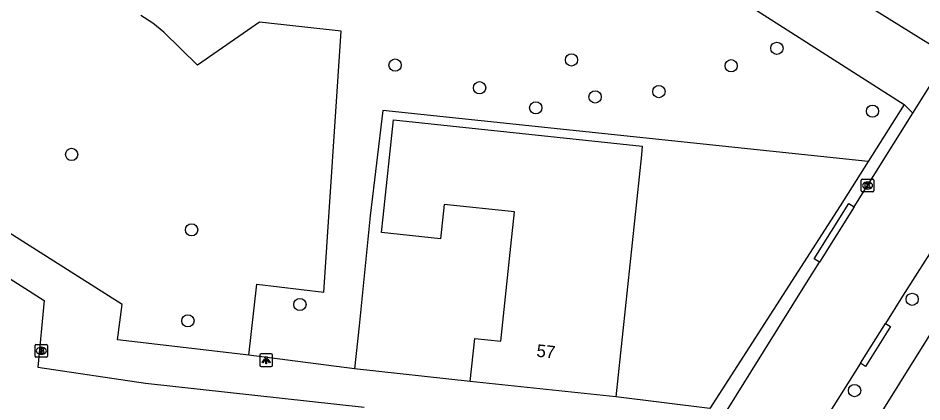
# Model space of a CAD drawing. Extents: x 162398 to 163643, y 386453 to 387397.
# Drawn here: x 162874.5 to 162946.6, y 387015.8 to 387046.4 of the extents above; entities that cross this region are included whole.
import ezdxf

# ---------------------------------------------------------------- set-up
doc = ezdxf.new("R2010")
doc.units = 0
for name, color, linetype in [('IMGEO_Boom', 7, 'Continuous'), ('IMGEO_Brandkraan', 7, 'Continuous'), ('IMGEO_Groenvoorziening', 7, 'Continuous'), ('IMGEO_Kolk', 7, 'Continuous'), ('IMGEO_Lichtpunt', 7, 'Continuous'), ('IMGEO_Pand', 7, 'Continuous'), ('IMGEO_Pand_nummerreeks', 7, 'Continuous'), ('IMGEO_Rijbaan_lokaal_open', 7, 'Continuous'), ('IMGEO_Voetpad_open', 7, 'Continuous')]:
    doc.layers.add(name, color=color, linetype=linetype)

msp = doc.modelspace()

# ---------------------------------------------------------------- linework, layer by layer
at = {"layer": 'IMGEO_Boom'}
for centre in [(162935.067, 387043.977), (162904.598, 387042.636), (162918.67, 387043.047), (162931.413, 387042.586), (162911.336, 387040.83), (162925.645, 387040.521), (162920.557, 387040.096), (162915.82, 387039.225), (162942.692, 387038.965), (162878.787, 387035.508), (162888.361, 387029.494), (162945.853, 387023.948), (162897.001, 387023.535), (162888.061, 387022.232), (162941.261, 387016.662)]:
    msp.add_circle(centre, 0.489, dxfattribs=at)
at = {"layer": 'IMGEO_Brandkraan'}
for p, q in [((162875.865, 387019.414), (162875.865, 387020.266)), ((162875.94, 387020.34), (162876.792, 387020.34)), ((162876.353, 387020.12), (162876.378, 387020.12)), ((162876.866, 387020.266), (162876.866, 387019.414)), ((162876.792, 387019.34), (162875.94, 387019.34)), ((162876.376, 387019.56), (162876.351, 387019.56))]:
    msp.add_line(p, q, dxfattribs=at)
for points in [[(162875.865, 387019.414), (162875.865, 387020.266)], [(162875.94, 387020.34), (162876.792, 387020.34)], [(162876.213, 387020.04), (162876.213, 387019.64), (162876.426, 387019.64)], [(162876.444, 387020.04), (162876.213, 387020.04)], [(162876.392, 387019.959), (162876.338, 387019.959), (162876.338, 387019.883)], [(162876.866, 387020.266), (162876.866, 387019.414)], [(162876.792, 387019.34), (162875.94, 387019.34)], [(162876.338, 387019.883), (162876.391, 387019.883)], [(162876.4, 387019.807), (162876.338, 387019.807), (162876.338, 387019.726)], [(162876.338, 387019.726), (162876.4, 387019.726)]]:
    msp.add_lwpolyline(points, dxfattribs=at)
for centre, radius, start, end in [((162875.942, 387020.264), 0.0765, 91.55205, 178.44795), ((162875.942, 387020.264), 0.0765, 91.55205, 178.44795), ((162876.393, 387019.921), 0.0379, 267.82845, 90.93552), ((162876.448, 387019.895), 0.145, 59.4692, 91.53667), ((162876.473, 387019.942), 0.0922, 285.51372, 58.15012), ((162876.79, 387020.264), 0.0765, 1.55205, 88.44795), ((162876.79, 387020.264), 0.0765, 1.55205, 88.44795), ((162875.942, 387019.416), 0.0765, 181.55205, 268.44795), ((162875.942, 387019.416), 0.0765, 181.55205, 268.44795), ((162876.401, 387019.766), 0.0404, 269.87594, 90.50774), ((162876.432, 387019.891), 0.251, 268.66757, 293.53466), ((162876.478, 387019.75), 0.105, 301.31148, 78.98903), ((162876.79, 387019.416), 0.0765, 271.55205, 358.44795), ((162876.79, 387019.416), 0.0765, 271.55205, 358.44795)]:
    msp.add_arc(centre, radius, start, end, dxfattribs=at)
for centre, major_axis, ratio, start_param, end_param in [((162876.352, 387019.84), (-0.387, 0.002), 0.722429, 4.712389, 7.853982), ((162876.377, 387019.84), (-0.39, 0.002), 0.717154, 1.570796, 4.712389)]:
    msp.add_ellipse(centre, major_axis=major_axis, ratio=ratio, start_param=start_param, end_param=end_param, dxfattribs=at)
at = {"layer": 'IMGEO_Groenvoorziening'}
for points in [[(162892.921, 387019.487), (162893.576, 387025.17), (162898.918, 387024.528), (162900.294, 387045.345), (162893.785, 387046.071), (162888.823, 387042.622), (162886.148, 387045.279), (162885.26, 387045.98), (162884.304, 387046.585)], [(162942.349, 387034.94), (162903.611, 387039.027), (162902.613, 387030.613), (162901.724, 387021.841), (162901.346, 387018.415)]]:
    msp.add_lwpolyline(points, dxfattribs=at)
at = {"layer": 'IMGEO_Kolk'}
for p, q in [((162941.794, 387032.603), (162941.794, 387033.455)), ((162941.869, 387033.529), (162942.721, 387033.529)), ((162942.282, 387033.309), (162942.307, 387033.309)), ((162942.795, 387033.455), (162942.795, 387032.603)), ((162942.721, 387032.529), (162941.869, 387032.529)), ((162942.305, 387032.749), (162942.28, 387032.749))]:
    msp.add_line(p, q, dxfattribs=at)
for points in [[(162941.794, 387032.603), (162941.794, 387033.455)], [(162941.869, 387033.529), (162942.721, 387033.529)], [(162942.115, 387033.229), (162942.238, 387033.229), (162942.238, 387033.078), (162942.368, 387033.229), (162942.532, 387033.229), (162942.386, 387033.078), (162942.539, 387032.829), (162942.387, 387032.829), (162942.302, 387032.993), (162942.238, 387032.926), (162942.238, 387032.829), (162942.115, 387032.829), (162942.115, 387033.229)], [(162942.795, 387033.455), (162942.795, 387032.603)], [(162942.721, 387032.529), (162941.869, 387032.529)]]:
    msp.add_lwpolyline(points, dxfattribs=at)
for centre, start, end in [((162941.871, 387033.453), 91.55205, 178.44795), ((162941.871, 387033.453), 91.55205, 178.44795), ((162942.719, 387033.453), 1.55205, 88.44795), ((162942.719, 387033.453), 1.55205, 88.44795), ((162941.871, 387032.605), 181.55205, 268.44795), ((162941.871, 387032.605), 181.55205, 268.44795), ((162942.719, 387032.605), 271.55205, 358.44795), ((162942.719, 387032.605), 271.55205, 358.44795)]:
    msp.add_arc(centre, 0.0765, start, end, dxfattribs=at)
for centre, major_axis, ratio, start_param, end_param in [((162942.281, 387033.029), (-0.387, 0.002), 0.722429, 4.712389, 7.853982), ((162942.306, 387033.029), (-0.39, 0.002), 0.717154, 1.570796, 4.712389)]:
    msp.add_ellipse(centre, major_axis=major_axis, ratio=ratio, start_param=start_param, end_param=end_param, dxfattribs=at)
at = {"layer": 'IMGEO_Lichtpunt'}
for p, q in [((162893.81, 387019.498), (162893.81, 387018.691)), ((162893.81, 387019.498), (162893.81, 387018.691)), ((162894.712, 387019.593), (162893.904, 387019.593)), ((162894.712, 387019.593), (162893.904, 387019.593)), ((162894.806, 387018.691), (162894.806, 387019.498)), ((162894.806, 387018.691), (162894.806, 387019.498)), ((162893.904, 387018.597), (162894.712, 387018.597)), ((162893.904, 387018.597), (162894.712, 387018.597))]:
    msp.add_line(p, q, dxfattribs=at)
for points in [[(162894.184, 387019.162), (162894.223, 387019.134), (162894.035, 387018.872), (162893.997, 387018.899), (162894.184, 387019.162)], [(162894.286, 387019.114), (162894.333, 387019.114), (162894.333, 387018.792), (162894.286, 387018.792), (162894.286, 387019.114)], [(162894.396, 387019.134), (162894.434, 387019.161), (162894.621, 387018.899), (162894.582, 387018.871), (162894.396, 387019.134)]]:
    msp.add_lwpolyline(points, dxfattribs=at)
msp.add_circle((162894.309, 387019.296), 0.0994, dxfattribs=at)
for centre, start, end in [((162893.904, 387019.498), 90, 180), ((162893.904, 387019.498), 90, 180), ((162894.712, 387019.498), 0, 90), ((162894.712, 387019.498), 0, 90), ((162893.904, 387018.691), 180, 270), ((162893.904, 387018.691), 180, 270), ((162894.712, 387018.691), 270, 0), ((162894.712, 387018.691), 270, 360)]:
    msp.add_arc(centre, 0.0946, start, end, dxfattribs=at)
at = {"layer": 'IMGEO_Pand'}
for points in [[(162910.588, 387017.396), (162910.951, 387020.828), (162913.025, 387020.609), (162913.826, 387028.186), (162914.115, 387030.921), (162908.504, 387031.514), (162908.215, 387028.779), (162903.517, 387029.275), (162903.646, 387030.495), (162904.467, 387038.268), (162924.323, 387036.171), (162924.249, 387035.467), (162922.211, 387016.169)], [(162922.211, 387016.169), (162910.588, 387017.396)]]:
    msp.add_lwpolyline(points, dxfattribs=at)
at = {"layer": 'IMGEO_Rijbaan_lokaal_open'}
for points in [[(162947.885, 387043.899), (162935.398, 387051.666), (162934.581, 387052.537), (162934.413, 387053.638)], [(162925.71, 387048.745), (162929.833, 387048.448), (162929.843, 387048.447), (162930.466, 387048.352), (162931.078, 387048.201), (162931.674, 387047.997), (162932.25, 387047.739), (162932.8, 387047.432), (162945.216, 387039.485)], [(162945.907, 387038.803), (162948.849, 387043.507)], [(162945.907, 387038.803), (162945.216, 387039.485)], [(162941.229, 387031.323), (162945.907, 387038.803)], [(162941.229, 387031.323), (162938.465, 387026.904)], [(162949.072, 387030.463), (162948.049, 387028.821), (162945.076, 387024.193), (162943.715, 387022.032)], [(162914.431, 386990.593), (162915.342, 386989.987), (162921.686, 387000.002), (162937.436, 387025.258), (162938.465, 387026.904)], [(162941.722, 387018.853), (162943.715, 387022.032)], [(162941.722, 387018.853), (162929.936, 387000.092)]]:
    msp.add_lwpolyline(points, dxfattribs=at)
at = {"layer": 'IMGEO_Voetpad_open'}
for points in [[(162945.216, 387039.485), (162942.349, 387034.94)], [(162892.921, 387019.487), (162882.442, 387020.727), (162882.818, 387023.546), (162865.043, 387034.784), (162864.631, 387034.2)], [(162942.349, 387034.94), (162940.119, 387031.406), (162929.704, 387015.236)], [(162863.358, 387032.278), (162876.603, 387023.85), (162876.09, 387018.531), (162884.689, 387017.257), (162902.131, 387015.354)], [(162938.465, 387026.904), (162938.04, 387027.166), (162940.804, 387031.585), (162941.229, 387031.323)], [(162953.541, 387031.202), (162934.073, 387000), (162925.999, 386987.383), (162920.22, 386977.995), (162917.756, 386973.029), (162916.265, 386969.23), (162904.686, 386937.076)], [(162943.715, 387022.032), (162944.139, 387021.769), (162942.139, 387018.594), (162941.722, 387018.853)], [(162901.346, 387018.415), (162892.921, 387019.487)], [(162910.588, 387017.396), (162901.346, 387018.415)], [(162929.704, 387015.236), (162922.211, 387016.169)]]:
    msp.add_lwpolyline(points, dxfattribs=at)

# ---------------------------------------------------------------- texts
at = {"layer": 'IMGEO_Pand_nummerreeks'}
msp.add_text('57', height=1, rotation=353.9738, dxfattribs=at).set_placement((162915.843, 387019.375))

doc.saveas('drawing.dxf')
